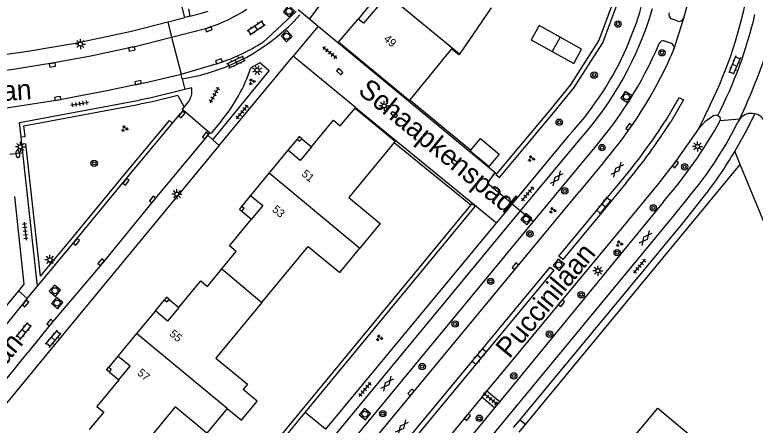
# Model space of a CAD drawing. Extents: x 137999 to 141000, y 397500 to 400501.
# Drawn here: x 138273 to 138365.5, y 398990.9 to 399042.1 of the extents above; entities that cross this region are included whole.
import ezdxf

# ---------------------------------------------------------------- set-up
doc = ezdxf.new("R2010")
doc.units = 0
for name, color, linetype in [('gg-afsc-erfafscheiding', 7, 'Continuous'), ('gg-afsc-hekwerk', 7, 'Continuous'), ('gg-afsc-muur', 7, 'Continuous'), ('gg-anno-huisnummerreeks BGT', 7, 'Continuous'), ('gg-anno-openbare ruimte label', 7, 'Continuous'), ('gg-bbg-bijgebouw', 7, 'Continuous'), ('gg-bbg-hoofdgebouw', 7, 'Continuous'), ('gg-bbg-onder overbouw', 7, 'Continuous'), ('gg-bbg-pand overbouw', 7, 'Continuous'), ('gg-bbg-pilaar onder overbouw', 7, 'Continuous'), ('gg-bbg-pilaar pand', 7, 'Continuous'), ('gg-bbg-tussenscheiding', 7, 'Continuous'), ('gg-knt-verharding', 7, 'Continuous'), ('gg-knt-verharding nz', 7, 'Continuous'), ('gt-grn-groengrens', 7, 'Continuous'), ('gt-grn-vlakafsluiter', 7, 'Continuous'), ('gt-grn-weggrens', 7, 'Continuous'), ('gt-symb-boom', 7, 'Continuous'), ('gt-symb-brandkraan', 7, 'Continuous'), ('gt-symb-gesloten verharding', 7, 'Continuous'), ('gt-symb-groenvak', 7, 'Continuous'), ('gt-symb-klinker verharding', 7, 'Continuous'), ('gt-symb-kolk', 7, 'Continuous'), ('gt-symb-kolk center center', 7, 'Continuous'), ('gt-symb-lichtmast', 7, 'Continuous'), ('gt-symb-rioolschacht', 7, 'Continuous'), ('gt-symb-tegel verharding', 7, 'Continuous')]:
    doc.layers.add(name, color=color, linetype=linetype)

# ---------------------------------------------------------------- blocks, each defined once
blk = doc.blocks.new('gt0-KOLK')
at = {"layer": 'gt-symb-kolk'}
blk.add_lwpolyline([(0, 0), (0.375, 0), (0.375, 0.4), (-0.375, 0.4), (-0.375, 0), (0, 0)], dxfattribs=at)
blk = doc.blocks.new('gt0-LMAST')
at = {"layer": 'gt-symb-lichtmast'}
for p, q in [((-0.182, 0.173), (-0.447, 0.438)), ((-0.005, 0.246), (-0.005, 0.621)), ((0.172, 0.173), (0.437, 0.438)), ((-0.255, -0.004), (-0.63, -0.004)), ((-0.182, -0.181), (-0.447, -0.446)), ((-0.005, -0.254), (-0.005, -0.629)), ((0.437, -0.446), (0.172, -0.181)), ((0.245, -0.004), (0.62, -0.004))]:
    blk.add_line(p, q, dxfattribs=at)
blk.add_circle((-0.005, -0.004), 0.25, dxfattribs=at)
blk = doc.blocks.new('gt0-GRVAK')
at = {"layer": 'gt-symb-groenvak'}
for p, q in [((-0.11, 0.189), (-0.228, 0.24)), ((-0.182, 0.153), (0.088, 0.153)), ((-0.091, 0.211), (-0.156, 0.322)), ((-0.047, 0.214), (-0.047, 0.393)), ((-0.004, 0.211), (0.061, 0.322)), ((0.015, 0.189), (0.133, 0.24)), ((0.262, -0.052), (0.197, 0.059)), ((0.305, -0.049), (0.305, 0.13)), ((0.349, -0.052), (0.414, 0.059)), ((-0.245, -0.228), (-0.363, -0.177)), ((-0.318, -0.264), (-0.047, -0.264)), ((-0.226, -0.206), (-0.291, -0.095)), ((-0.183, -0.203), (-0.183, -0.024)), ((-0.139, -0.206), (-0.074, -0.095)), ((-0.12, -0.228), (-0.002, -0.177)), ((0.243, -0.074), (0.125, -0.023)), ((0.17, -0.11), (0.441, -0.11)), ((0.368, -0.074), (0.486, -0.023))]:
    blk.add_line(p, q, dxfattribs=at)
blk = doc.blocks.new('gt0-TEG1')
at = {"layer": 'gt-symb-tegel verharding'}
for p, q in [((-1.125, 0), (1.125, 0)), ((-0.9, -0.25), (-0.9, 0.25)), ((-0.45, -0.25), (-0.45, 0.25)), ((0, -0.25), (0, 0.25)), ((0.45, -0.25), (0.45, 0.25)), ((0.9, -0.25), (0.9, 0.25))]:
    blk.add_line(p, q, dxfattribs=at)
blk = doc.blocks.new('gt0-BR')
at = {"layer": 'gt-symb-brandkraan'}
for centre, radius, start, end in [((-0.244, 0), 0.206, 107.56694, 252.43307), ((0.599, -2.664), 3, 106.89205, 107.56694), ((0, -0.691), 0.938, 73.10799, 106.89205), ((-0.599, -2.664), 3, 72.43309, 73.10799), ((0.244, 0), 0.206, 287.56695, 72.43309), ((0.599, 2.664), 3, 252.43307, 253.10797), ((0, 0.691), 0.938, 253.10797, 286.89206), ((-0.599, 2.664), 3, 286.89206, 287.56695)]:
    blk.add_arc(centre, radius, start, end, dxfattribs=at)
blk = doc.blocks.new('gt0-RS')
at = {"layer": 'gt-symb-rioolschacht'}
blk.add_lwpolyline([(-0.5, -0.5), (0.5, -0.5), (0.5, 0.5), (-0.5, 0.5)], close=True, dxfattribs=at)
blk.add_circle((0, 0), 0.375, dxfattribs=at)
blk = doc.blocks.new('gt0-BOOM')
at = {"layer": 'gt-symb-boom'}
for radius in [0.4, 0.2]:
    blk.add_circle((0, 0), radius, dxfattribs=at)
blk = doc.blocks.new('gt0-KL1')
at = {"layer": 'gt-symb-klinker verharding'}
for p, q in [((-1.15, 0.3), (1.15, 0.3)), ((-1, -0.3), (-1, 0.3)), ((-0.5, 0.3), (-0.5, 0.45)), ((0, -0.3), (0, 0.3)), ((0.5, 0.3), (0.5, 0.45)), ((1, -0.3), (1, 0.3)), ((-1.15, -0.3), (1.15, -0.3)), ((-0.5, -0.45), (-0.5, -0.3)), ((0.5, -0.45), (0.5, -0.3))]:
    blk.add_line(p, q, dxfattribs=at)
blk = doc.blocks.new('gt0-GESVH1')
at = {"layer": 'gt-symb-gesloten verharding'}
for p, q in [((-0.992, -0.261), (0.008, 0.239)), ((0.008, -0.261), (-0.992, 0.239)), ((0.008, 0.239), (1.008, -0.261)), ((1.008, 0.239), (0.008, -0.261))]:
    blk.add_line(p, q, dxfattribs=at)
blk = doc.blocks.new('gt0-KOLKCC')
at = {"layer": 'gt-symb-kolk center center'}
blk.add_lwpolyline([(-0.375, 0.2), (0.375, 0.2), (0.375, -0.2), (-0.375, -0.2)], close=True, dxfattribs=at)

msp = doc.modelspace()

# ---------------------------------------------------------------- linework, layer by layer
at = {"layer": 'gg-afsc-erfafscheiding'}
for p, q in [((138322.337, 399031.531), (138329.978, 399025.223)), ((138363.62, 399023.445), (138362.942, 399025.096)), ((138336.801, 398991.039), (138363.62, 399023.445)), ((138370.467, 399006.785), (138363.62, 399023.445))]:
    msp.add_line(p, q, dxfattribs=at)
msp.add_lwpolyline([(138294.244, 399041.781), (138292.724, 399047.934), (138292.755, 399053.934)], dxfattribs=at)
at = {"layer": 'gg-afsc-hekwerk'}
for p, q in [((138320.39, 399026.182), (138329.969, 399018.433)), ((138273.48, 399007.679), (138267.153, 399000))]:
    msp.add_line(p, q, dxfattribs=at)
msp.add_lwpolyline([(138272.985, 399019.441), (138274.15, 399008.517), (138273.48, 399007.679)], dxfattribs=at)
at = {"layer": 'gg-afsc-muur'}
for points in [[(138333.211, 399022.296), (138339.882, 399030.223), (138342.426, 399033.357), (138345.954, 399038.855), (138347.842, 399043.91), (138348.284, 399045.576), (138348.481, 399047.877), (138349.159, 399054.154), (138349.026, 399055.777), (138348.297, 399059.725), (138347.809, 399062.251), (138346.647, 399066.106), (138345.251, 399069.769), (138342.309, 399077.273), (138341.588, 399079.067), (138331.05, 399104.901)], [(138333.211, 399022.296), (138333.112, 399022.179), (138333.533, 399021.825), (138340.306, 399029.873), (138342.872, 399033.034), (138346.449, 399038.607), (138348.379, 399043.776), (138348.828, 399045.482), (138349.028, 399047.824), (138349.711, 399054.148), (138349.647, 399054.926)], [(138329.969, 399018.433), (138294.82, 398975.822), (138258.015, 398931.284)], [(138309.307, 398992.52), (138330.511, 399018.226), (138330.087, 399018.576), (138329.969, 399018.433)], [(138258.501, 398931.009), (138295.244, 398975.472), (138309.307, 398992.52)]]:
    msp.add_lwpolyline(points, dxfattribs=at)
at = {"layer": 'gg-bbg-bijgebouw'}
for points in [[(138341.13, 399039.306), (138338.506, 399040.761), (138337.519, 399038.98), (138340.143, 399037.526)], [(138340.143, 399037.526), (138342.821, 399036.041), (138343.808, 399037.821), (138341.13, 399039.306)], [(138329.978, 399025.223), (138331.174, 399026.691), (138333.524, 399024.755), (138332.221, 399023.184), (138329.886, 399025.11), (138329.978, 399025.223)]]:
    msp.add_lwpolyline(points, dxfattribs=at)
at = {"layer": 'gg-bbg-hoofdgebouw'}
for p, q in [((138332.532, 399042.967), (138328.54, 399037.194)), ((138307.135, 399025.217), (138304.796, 399022.397)), ((138304.796, 399022.397), (138302.462, 399019.583)), ((138303.897, 399006.254), (138298.701, 399000)), ((138290.58, 399005.196), (138288.241, 399002.367)), ((138288.241, 399002.367), (138286.284, 399000)), ((138286.284, 399000), (138285.902, 398999.538))]:
    msp.add_line(p, q, dxfattribs=at)
for points in [[(138322.337, 399031.531), (138322.254, 399031.43), (138313.465, 399038.689), (138315.909, 399041.584)], [(138328.54, 399037.194), (138328.489, 399037.12), (138327.567, 399037.869), (138322.337, 399031.531)], [(138310.076, 399025.644), (138312.824, 399028.956), (138313.67, 399028.257), (138315.511, 399030.476)], [(138315.511, 399030.476), (138320.517, 399026.336), (138320.39, 399026.182)], [(138320.39, 399026.182), (138314.728, 399019.339), (138318.65, 399016.09), (138316.122, 399013.029)], [(138298.893, 399010.422), (138300.677, 399012.6), (138299.842, 399013.295), (138302.601, 399016.61)], [(138303.897, 399006.254), (138309.673, 399013.208), (138313.597, 399009.973), (138316.122, 399013.029)], [(138293.516, 399005.626), (138296.264, 399008.949), (138297.112, 399008.248), (138298.893, 399010.422)], [(138298.701, 399000), (138298.115, 398999.295), (138302.091, 398996.065), (138301.528, 398995.387)], [(138286.033, 398996.602), (138283.287, 398993.26), (138284.129, 398992.568), (138282.329, 398990.405)], [(138299.554, 398993.014), (138301.323, 398991.545), (138303.295, 398993.921), (138301.528, 398995.387)], [(138299.554, 398993.014), (138297.006, 398989.948), (138293.076, 398993.217), (138287.312, 398986.237)], [(138338.631, 398979.16), (138347.46, 398989.75), (138349.281, 398988.23), (138353.311, 398993.04), (138360.791, 398986.84)]]:
    msp.add_lwpolyline(points, dxfattribs=at)
at = {"layer": 'gg-bbg-onder overbouw'}
for points in [[(138318.621, 399044.935), (138319.36, 399044.353), (138316.553, 399041.062), (138315.909, 399041.584)], [(138310.076, 399025.644), (138308.672, 399023.951), (138307.135, 399025.217)], [(138302.462, 399019.583), (138303.991, 399018.315), (138302.601, 399016.61)], [(138293.516, 399005.626), (138292.114, 399003.928), (138290.58, 399005.196)], [(138286.033, 398996.602), (138287.416, 398998.286), (138285.902, 398999.538)]]:
    msp.add_lwpolyline(points, dxfattribs=at)
at = {"layer": 'gg-bbg-pand overbouw'}
for p, q in [((138318.621, 399044.935), (138315.909, 399041.584)), ((138308.268, 399026.607), (138307.135, 399025.217)), ((138308.854, 399026.656), (138310.076, 399025.644)), ((138302.462, 399019.583), (138301.334, 399018.205)), ((138301.391, 399017.62), (138302.601, 399016.61)), ((138290.58, 399005.196), (138291.716, 399006.568)), ((138292.304, 399006.626), (138293.516, 399005.626)), ((138285.902, 398999.538), (138284.758, 398998.171)), ((138284.822, 398997.589), (138286.033, 398996.602))]:
    msp.add_line(p, q, dxfattribs=at)
at = {"layer": 'gg-bbg-pilaar onder overbouw'}
for points in [[(138308.268, 399026.607), (138308.589, 399026.339), (138308.854, 399026.656)], [(138301.391, 399017.62), (138301.655, 399017.94), (138301.334, 399018.205)], [(138291.716, 399006.568), (138292.037, 399006.303), (138292.304, 399006.626)], [(138284.758, 398998.171), (138285.081, 398997.912), (138284.822, 398997.589)]]:
    msp.add_lwpolyline(points, dxfattribs=at)
at = {"layer": 'gg-bbg-pilaar pand'}
for points in [[(138308.854, 399026.656), (138308.534, 399026.924), (138308.268, 399026.607)], [(138301.334, 399018.205), (138301.07, 399017.885), (138301.391, 399017.62)], [(138292.304, 399006.626), (138291.983, 399006.891), (138291.716, 399006.568)], [(138284.822, 398997.589), (138284.499, 398997.849), (138284.758, 398998.171)]]:
    msp.add_lwpolyline(points, dxfattribs=at)
at = {"layer": 'gg-bbg-tussenscheiding'}
for p, q in [((138328.54, 399037.194), (138318.099, 399045.833)), ((138341.13, 399039.306), (138340.143, 399037.526)), ((138304.796, 399022.397), (138316.122, 399013.029)), ((138298.893, 399010.422), (138303.897, 399006.254)), ((138299.554, 398993.014), (138288.241, 399002.367))]:
    msp.add_line(p, q, dxfattribs=at)
at = {"layer": 'gg-knt-verharding'}
for p, q in [((138311.233, 399043.542), (138309.818, 399041.607)), ((138294.706, 399042.875), (138294.898, 399041.949)), ((138303.983, 399038.672), (138308.16, 399042.535)), ((138308.4, 399042.757), (138309.818, 399041.607)), ((138292.128, 399041.237), (138294.244, 399041.781)), ((138294.898, 399041.949), (138294.244, 399041.781)), ((138309.818, 399041.607), (138310.898, 399040.715)), ((138355.828, 399041.315), (138355.037, 399041.601)), ((138356.552, 399041.707), (138356.535, 399041.653)), ((138287.587, 399040.069), (138292.128, 399041.237)), ((138310.898, 399040.715), (138333.031, 399022.445)), ((138354.115, 399038.862), (138354.967, 399038.569)), ((138355.331, 399037.891), (138354.958, 399036.957)), ((138298.563, 399025.82), (138307.799, 399036.961)), ((138315.589, 399030.575), (138307.799, 399036.961)), ((138293.803, 399034.722), (138298.599, 399036.117)), ((138289.049, 399033.572), (138293.803, 399034.722)), ((138293.95, 399034.141), (138293.803, 399034.722)), ((138294.04, 399030.228), (138293.702, 399029.79)), ((138297.387, 399027.358), (138294.04, 399030.228)), ((138294.185, 399030.614), (138294.567, 399031.069)), ((138315.589, 399030.575), (138333.164, 399016.169)), ((138359.862, 399030.897), (138358.401, 399027.901)), ((138292.715, 399028.604), (138293.702, 399029.79)), ((138363.561, 399029.141), (138363.321, 399028.741)), ((138273.922, 399025.957), (138273.821, 399026.878)), ((138297.142, 399027.091), (138297.387, 399027.358)), ((138297.758, 399026.54), (138297.142, 399027.091)), ((138298.563, 399025.82), (138297.758, 399026.54)), ((138342.134, 399026.992), (138335.13, 399018.541)), ((138336.194, 399017.659), (138343.581, 399026.571)), ((138274.04, 399024.882), (138273.922, 399025.957)), ((138298.481, 399025.721), (138277.212, 399000)), ((138298.563, 399025.82), (138298.481, 399025.721)), ((138275.857, 399008.293), (138274.04, 399024.882)), ((138337.793, 399016.334), (138344.853, 399024.871)), ((138346.691, 399023.911), (138343.527, 399020.092)), ((138346.001, 399018.075), (138348.886, 399021.554)), ((138349.355, 399021.159), (138346.483, 399017.681)), ((138258.852, 398917.891), (138343.527, 399020.092)), ((138353.993, 399018.766), (138333.573, 398993.878)), ((138255.656, 398920.487), (138336.194, 399017.659)), ((138257.374, 398919.091), (138337.793, 399016.334)), ((138333.073, 399016.059), (138311.832, 398990.427)), ((138348.933, 399015.683), (138331.982, 398995.206)), ((138333.073, 399016.059), (138333.164, 399016.169)), ((138274.586, 399006.721), (138275.857, 399008.293)), ((138273.48, 399007.679), (138274.586, 399006.721)), ((138277.212, 399000), (138251.594, 398969.031)), ((138331.329, 398994.417), (138331.982, 398995.206)), ((138331.982, 398995.206), (138333.573, 398993.878)), ((138331.329, 398994.417), (138313.902, 398973.366)), ((138332.94, 398993.114), (138331.329, 398994.417)), ((138333.573, 398993.878), (138332.94, 398993.114)), ((138332.94, 398993.114), (138315.498, 398972.044)), ((138335.308, 398990.642), (138336.085, 398991.58)), ((138336.801, 398991.039), (138336.085, 398991.58))]:
    msp.add_line(p, q, dxfattribs=at)
for points in [[(138356.552, 399041.707), (138357.262, 399044.346), (138357.783, 399047.02)], [(138294.898, 399041.949), (138296.349, 399042.322), (138297.167, 399042.567)], [(138269.214, 399036.782), (138274.91, 399037.606), (138280.584, 399038.569), (138287.587, 399040.069)], [(138297.758, 399026.54), (138304.808, 399035.116), (138303.607, 399036.107), (138302.483, 399035.491)], [(138289.049, 399033.572), (138284.73, 399032.658), (138278.429, 399031.463), (138271.471, 399030.403)], [(138295.141, 399032.425), (138295.147, 399033.013), (138294.278, 399032.8)], [(138294.278, 399032.8), (138290.073, 399031.77), (138288.565, 399031.463)], [(138273.821, 399026.878), (138273.623, 399028.687), (138288.565, 399031.463)], [(138354.392, 399029.071), (138356.005, 399031.809), (138356.535, 399031.518), (138354.93, 399028.756)], [(138294.04, 399030.228), (138293.937, 399030.319), (138294.185, 399030.614)], [(138358.401, 399027.901), (138359.321, 399028.901), (138360.281, 399029.551), (138360.549, 399029.629), (138360.823, 399029.572)], [(138360.823, 399029.572), (138360.993, 399029.447), (138361.106, 399029.269)], [(138361.115, 399028.919), (138361.139, 399029.095), (138361.106, 399029.269)], [(138365.42, 399029.78), (138364.239, 399027.408), (138362.942, 399025.096)], [(138275.857, 399008.293), (138280.576, 399013.926), (138286.747, 399021.428), (138292.715, 399028.604)], [(138298.798, 399028.851), (138297.509, 399027.305), (138297.387, 399027.358)], [(138358.401, 399027.901), (138355.541, 399023.821), (138353.401, 399021.081), (138348.933, 399015.683)], [(138335.13, 399018.541), (138332.072, 399021.079), (138333.031, 399022.445)], [(138316.928, 398970.655), (138355.451, 399017.201), (138357.962, 399020.332)], [(138336.085, 398991.58), (138356.471, 399016.191), (138358.981, 399019.321)], [(138346.483, 399017.681), (138341.448, 399011.584), (138340.967, 399012.005), (138346.001, 399018.075)], [(138299.226, 398960.672), (138298.777, 398961.044), (138339.872, 399010.663), (138340.331, 399010.266), (138299.226, 398960.672)]]:
    msp.add_lwpolyline(points, dxfattribs=at)
for centre, radius, start, end in [((138312.662, 399054.153), 40.15, 335.2477, 350.75294), ((138311.067, 399054.889), 54.375, 333.81775, 349.78964), ((138311.887, 399054.899), 42.508, 318.20984, 343.61427), ((138355.357, 399042.181), 0.662, 162.72537, 241.15687), ((138290.192, 399058.59), 24.736, 278.73733, 318.22916), ((138356.005, 399041.854), 0.567, 251.82297, 339.27976), ((138310.061, 399055.393), 56.952, 333.03838, 346.53684), ((138289.98, 399061.229), 26.55, 288.94298, 301.83077), ((138306.738, 399058.581), 50.883, 318.50913, 336.80596), ((138354.014, 399038.319), 0.552, 79.49939, 156.32122), ((138354.801, 399038.043), 0.551, 343.94037, 72.51994), ((138284.482, 399065.825), 87.173, 335.11395, 341.37707), ((138313.561, 399053.825), 39.197, 316.79936, 335.13343), ((138306.06, 399058.8), 53.555, 319.34764, 335.92906), ((138283.817, 399041.507), 19.612, 319.80749, 342.1346), ((138292.782, 399032.624), 2.368, 318.93867, 355.17507), ((138365.016, 399027.932), 1.891, 77.65911, 140.27998), ((138365.012, 399027.928), 1.897, 22.74328, 77.56997), ((138287.741, 399072.116), 79.343, 320.41196, 327.1445), ((138294.43, 399067.309), 71.74, 319.96156, 327.49285), ((138309.771, 399057.361), 58.695, 318.8872, 331.01597), ((138320.875, 399049.879), 47.418, 321.45543, 333.52639), ((138316.504, 399052.701), 54.024, 321.83814, 329.27038)]:
    msp.add_arc(centre, radius, start, end, dxfattribs=at)
at = {"layer": 'gg-knt-verharding nz'}
for p, q in [((138292.615, 399039.342), (138297.18, 399040.509)), ((138287.711, 399038.088), (138292.615, 399039.342))]:
    msp.add_line(p, q, dxfattribs=at)
for points in [[(138287.711, 399038.088), (138282.533, 399036.95), (138277.684, 399036.065), (138272.818, 399035.295), (138267.495, 399034.588), (138262.472, 399034.061), (138257.629, 399033.767), (138247.537, 399033.474), (138242.419, 399033.506), (138237.305, 399033.704), (138234.86, 399033.915), (138232.425, 399034.226), (138229.797, 399034.675), (138225.109, 399035.658), (138223.055, 399036.194), (138220.089, 399037.139), (138217.144, 399038.148), (138216.401, 399038.463)], [(138297.142, 399027.091), (138290.37, 399018.955), (138283.936, 399011.112), (138277.587, 399003.602), (138274.659, 399000)], [(138269.103, 399000), (138274.251, 399006.268), (138274.586, 399006.721)], [(138247.653, 398967.992), (138249.238, 398969.152), (138270.508, 398994.894), (138274.659, 399000)]]:
    msp.add_lwpolyline(points, dxfattribs=at)
msp.add_arc((138291.111, 399059.296), 19.743, 287.90395, 303.4292, dxfattribs=at)
at = {"layer": 'gt-grn-groengrens'}
for p, q in [((138293.385, 399032.067), (138294.185, 399030.614)), ((138333.031, 399022.445), (138333.211, 399022.296)), ((138311.832, 398990.427), (138309.307, 398992.52))]:
    msp.add_line(p, q, dxfattribs=at)
for points in [[(138293.385, 399032.067), (138290.182, 399031.282), (138288.656, 399030.971)], [(138273.821, 399026.878), (138274.318, 399026.932), (138274.171, 399028.28), (138288.656, 399030.971)], [(138276.226, 399009.513), (138280.191, 399014.245), (138286.362, 399021.747), (138292.331, 399028.924), (138292.715, 399028.604)], [(138276.226, 399009.513), (138274.419, 399026.012), (138273.922, 399025.957)]]:
    msp.add_lwpolyline(points, dxfattribs=at)
at = {"layer": 'gt-grn-vlakafsluiter'}
for p, q in [((138315.511, 399030.476), (138315.589, 399030.575)), ((138335.992, 398990.061), (138336.801, 398991.039))]:
    msp.add_line(p, q, dxfattribs=at)
at = {"layer": 'gt-grn-weggrens'}
for p, q in [((138356.535, 399041.653), (138355.331, 399037.891)), ((138292.128, 399041.237), (138292.615, 399039.342)), ((138310.898, 399040.715), (138307.799, 399036.961)), ((138292.615, 399039.342), (138293.803, 399034.722)), ((138293.95, 399034.141), (138294.278, 399032.8)), ((138361.115, 399028.919), (138363.561, 399029.141)), ((138274.04, 399024.882), (138272.424, 399024.705)), ((138335.13, 399018.541), (138333.164, 399016.169)), ((138335.13, 399018.541), (138336.194, 399017.659)), ((138336.194, 399017.659), (138337.793, 399016.334))]:
    msp.add_line(p, q, dxfattribs=at)

# ---------------------------------------------------------------- block references
at = {"layer": 'gt-symb-boom'}
for p in [(138348.348, 399040.958), (138353.838, 399037.381), (138345.37, 399034.594), (138341.008, 399028.715), (138346.349, 399025.556), (138282.946, 399023.594), (138356.674, 399023.159), (138341.702, 399020.149), (138352.757, 399018.041), (138337.352, 399014.801), (138348.251, 399012.456), (138332.449, 399008.879), (138343.751, 399007.206), (138328.011, 399003.553), (138339.796, 399002.303), (138323.898, 398998.241), (138335.332, 398997.078), (138318.98, 398992.371), (138331.035, 398991.798)]:
    msp.add_blockref('gt0-BOOM', p, dxfattribs=at)
at = {"layer": 'gt-symb-brandkraan', "rotation": 96.77678283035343}
msp.add_blockref('gt0-BR', (138273.418, 399024.751), dxfattribs=at)
at = {"layer": 'gt-symb-gesloten verharding'}
for p, rotation in [((138348.272, 399022.814), -128.99099404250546), ((138340.682, 399021.712), 51.009005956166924), ((138351.773, 399014.263), 51.00900595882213), ((138319.518, 398996.115), 51.00900595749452), ((138321.378, 398990.688), -128.99099404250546)]:
    msp.add_blockref('gt0-GESVH1', p, dxfattribs=dict(at, rotation=rotation))
at = {"layer": 'gt-symb-groenvak', "rotation": 14.898187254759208}
msp.add_blockref('gt0-GRVAK', (138302.629, 399033.771), dxfattribs=at)
at = {"layer": 'gt-symb-groenvak'}
for p in [(138286.738, 399027.923), (138337.513, 399024.162), (138340.171, 399017.731), (138348.505, 399013.563), (138318.537, 399001.812)]:
    msp.add_blockref('gt0-GRVAK', p, dxfattribs=at)
at = {"layer": 'gt-symb-klinker verharding'}
for p, rotation in [((138303.175, 399040.498), 34.19864361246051), ((138300.673, 399036.234), 25.411600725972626), ((138362.906, 399035.827), -112.51411264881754), ((138346.562, 399018.319), 50.88391083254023), ((138274.158, 399002.663), 50.59775871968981), ((138277.844, 399001.711), 50.15042857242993), ((138331.005, 398999.479), 50.803311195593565)]:
    msp.add_blockref('gt0-KL1', p, dxfattribs=dict(at, rotation=rotation))
at = {"layer": 'gt-symb-kolk'}
for p, rotation in [((138297.18, 399040.509), -158.41134772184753), ((138287.595, 399038.06), -167.58922528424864), ((138277.689, 399036.058), -170.20785376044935), ((138298.599, 399036.117), 20.428617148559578), ((138313.725, 399035.169), 138.85180488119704), ((138288.479, 399033.449), 12.646853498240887), ((138278.36, 399031.868), -170.7920309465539), ((138294.05, 399029.563), 50.355825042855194), ((138349.88, 399028.016), 54.848460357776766), ((138296.996, 399026.938), 50.355825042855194), ((138327.796, 399023.574), -40.53915174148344), ((138355.678, 399023.348), 52.35108357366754), ((138287.077, 399021.161), 50.355825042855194), ((138290.394, 399018.97), 50.35582504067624), ((138280.883, 399013.668), 50.355825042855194), ((138283.963, 399011.128), 50.355825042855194), ((138335.68, 399010.623), 50.355825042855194), ((138274.539, 399006), 50.355825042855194), ((138341.445, 399006.014), 50.355825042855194), ((138277.587, 399003.596), 50.355825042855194), ((138322.655, 398994.904), 50.355825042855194), ((138329.702, 398991.827), 50.355825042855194)]:
    msp.add_blockref('gt0-KOLK', p, dxfattribs=dict(at, rotation=rotation))
at = {"layer": 'gt-symb-kolk center center', "rotation": -39.563508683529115}
msp.add_blockref('gt0-KOLKCC', (138320.405, 399029.674), dxfattribs=at)
at = {"layer": 'gt-symb-lichtmast'}
for p in [(138281.22, 399038.475), (138319.155, 399030.76), (138273.732, 399025.647), (138358.281, 399025.701), (138293.275, 399019.75), (138277.423, 399011.557), (138345.843, 399010.2)]:
    msp.add_blockref('gt0-LMAST', p, dxfattribs=at)
at = {"layer": 'gt-symb-lichtmast', "rotation": 67.10240897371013}
msp.add_blockref('gt0-LMAST', (138303.29, 399035.221), dxfattribs=at)
at = {"layer": 'gt-symb-rioolschacht'}
for p, rotation in [((138307.27, 399042.554), -39.48286401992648), ((138306.977, 399039.431), 43.37961800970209), ((138349.392, 399031.881), 57.9946167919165), ((138336.9, 399016.638), -40.21618137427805), ((138340.952, 399010.92), 141.53705293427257), ((138278.043, 399007.704), 50.19442890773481), ((138278.31, 399006.169), 49.90831919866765), ((138316.748, 398992.314), 50.72268850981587)]:
    msp.add_blockref('gt0-RS', p, dxfattribs=dict(at, rotation=rotation))
at = {"layer": 'gt-symb-tegel verharding'}
for p, rotation in [((138312.364, 399037.408), -39.563508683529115), ((138297.965, 399032.116), 60.255118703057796), ((138281.144, 399031.024), 9.669505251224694), ((138301.429, 399029.995), 50.5613752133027), ((138337.059, 399019.78), 49.98904228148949), ((138274.321, 399015.15), -83.912991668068), ((138351.047, 399010.759), 49.98904227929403), ((138316.77, 398995.392), 49.98904227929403), ((138332.41, 398994.22), 140.1504285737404)]:
    msp.add_blockref('gt0-TEG1', p, dxfattribs=dict(at, rotation=rotation))

# ---------------------------------------------------------------- texts
at = {"layer": 'gg-anno-huisnummerreeks BGT'}
for s, rotation, p in [('49', 319.5, (138319.007, 399038.974)), ('51', 320.4, (138308.759, 399022.126)), ('53', 320.4, (138305.082, 399017.693)), ('55', 320.4, (138292.265, 399002.176)), ('57', 320.4, (138288.246, 398997.315))]:
    msp.add_text(s, height=1, rotation=rotation, dxfattribs=at).set_placement(p)
at = {"layer": 'gg-anno-openbare ruimte label'}
for s, rotation, p in [('Schaapkenspad', 320.8, (138315.751, 399032.417)), ('Harry Jurgenslaan', 3.7, (138247.938, 399029.836)), ('Puccinilaan', 50.4, (138334.789, 398999.145)), ('Schaapkenslaan', 50.6, (138258.51, 398982.062))]:
    msp.add_text(s, height=2.5, rotation=rotation, dxfattribs=at).set_placement(p)

doc.saveas('drawing.dxf')
